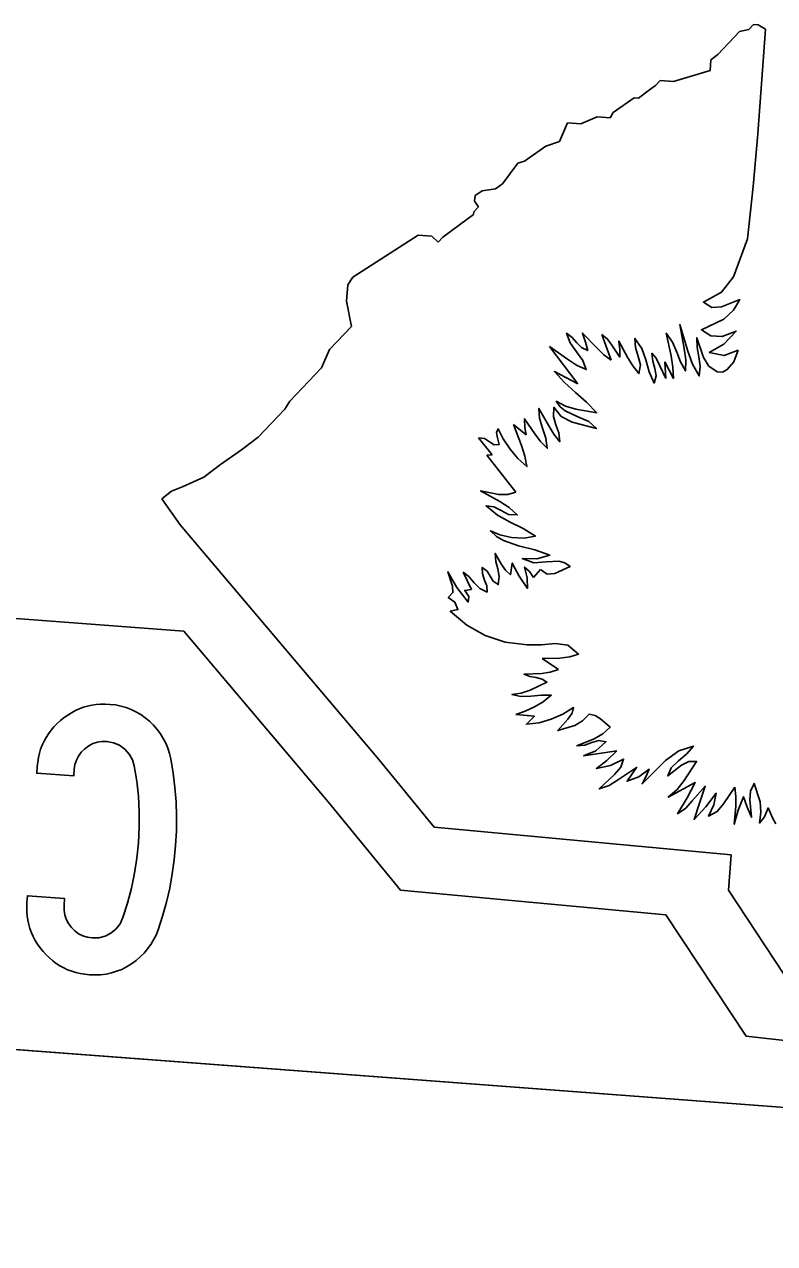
# Model space of a CAD drawing. Extents: x 2001876 to 2025694, y 804561 to 868938.
# Drawn here: x 2022978.83 to 2022992.36, y 808911.24 to 808933.23 of the extents above; entities that cross this region are included whole.
import ezdxf

# ---------------------------------------------------------------- set-up
doc = ezdxf.new("R2010")
doc.units = 0
doc.layers.add('TR SN EXTRUDED PANEL SIGNS - GROUND MOUNTED', color=7, linetype='Continuous')

msp = doc.modelspace()

# ---------------------------------------------------------------- linework, layer by layer
at = {"layer": 'TR SN EXTRUDED PANEL SIGNS - GROUND MOUNTED'}
for p, q in [((2022991.727, 808933.098), (2022991.334, 808932.684)), ((2022991.892, 808933.135), (2022991.727, 808933.098)), ((2022991.98, 808933.226), (2022991.892, 808933.135)), ((2022992.062, 808933.22), (2022991.98, 808933.226)), ((2022992.192, 808933.142), (2022992.062, 808933.22)), ((2022991.334, 808932.684), (2022991.209, 808932.589)), ((2022991.209, 808932.589), (2022991.195, 808932.396)), ((2022990.292, 808932.217), (2022990.209, 808932.126)), ((2022990.533, 808932.199), (2022990.292, 808932.217)), ((2022991.195, 808932.396), (2022990.533, 808932.199)), ((2022990.078, 808932.03), (2022989.904, 808931.895)), ((2022990.209, 808932.126), (2022990.078, 808932.03)), ((2022989.823, 808931.901), (2022989.446, 808931.636)), ((2022989.904, 808931.895), (2022989.823, 808931.901)), ((2022989.156, 808931.562), (2022988.866, 808931.434)), ((2022989.395, 808931.544), (2022989.156, 808931.562)), ((2022989.446, 808931.636), (2022989.395, 808931.544)), ((2022988.624, 808931.452), (2022988.476, 808931.112)), ((2022988.866, 808931.434), (2022988.624, 808931.452)), ((2022988.476, 808931.112), (2022988.23, 808931.032)), ((2022988.23, 808931.032), (2022987.847, 808930.762)), ((2022987.725, 808930.727), (2022987.453, 808930.349)), ((2022987.847, 808930.762), (2022987.725, 808930.727)), ((2022987.081, 808930.228), (2022986.955, 808930.142)), ((2022987.326, 808930.263), (2022987.081, 808930.228)), ((2022987.453, 808930.349), (2022987.326, 808930.263)), ((2022986.955, 808930.142), (2022986.947, 808930.04)), ((2022986.947, 808930.04), (2022987.02, 808929.936)), ((2022986.929, 808929.796), (2022986.676, 808929.615)), ((2022986.933, 808929.845), (2022986.929, 808929.796)), ((2022987.02, 808929.936), (2022986.933, 808929.845)), ((2022986.676, 808929.615), (2022986.374, 808929.392)), ((2022985.932, 808929.425), (2022984.751, 808928.67)), ((2022986.176, 808929.407), (2022985.932, 808929.425)), ((2022986.291, 808929.3), (2022986.176, 808929.407)), ((2022986.374, 808929.392), (2022986.291, 808929.3)), ((2022984.751, 808928.67), (2022984.661, 808928.53)), ((2022984.661, 808928.53), (2022984.639, 808928.237)), ((2022984.639, 808928.237), (2022984.726, 808927.782)), ((2022984.726, 808927.782), (2022984.331, 808927.366)), ((2022989.413, 808927.175), (2022989.241, 808927.634)), ((2022984.331, 808927.366), (2022984.186, 808927.032)), ((2022988.807, 808926.744), (2022988.301, 808927.419)), ((2022991.623, 808927.145), (2022991.702, 808927.353)), ((2022990.398, 808926.839), (2022990.381, 808927.142)), ((2022984.186, 808927.032), (2022983.617, 808926.432)), ((2022983.524, 808926.287), (2022983.041, 808925.782)), ((2022983.617, 808926.432), (2022983.524, 808926.287)), ((2022987.647, 808926.012), (2022987.879, 808925.827)), ((2022983.041, 808925.782), (2022982.743, 808925.555)), ((2022987.263, 808925.468), (2022987.016, 808925.773)), ((2022982.743, 808925.555), (2022982.361, 808925.289)), ((2022987.167, 808925.46), (2022987.263, 808925.468)), ((2022987.69, 808924.791), (2022987.167, 808925.46)), ((2022982.361, 808925.289), (2022982.063, 808925.063)), ((2022982.063, 808925.063), (2022981.688, 808924.895)), ((2022981.478, 808924.81), (2022981.308, 808924.674)), ((2022981.688, 808924.895), (2022981.478, 808924.81)), ((2022981.308, 808924.674), (2022981.636, 808924.202)), ((2022981.636, 808924.202), (2022985.219, 808919.97)), ((2022988.011, 808923.256), (2022988.134, 808923.397)), ((2022986.889, 808923.037), (2022986.738, 808923.352)), ((2022988.459, 808921.597), (2022988.164, 808921.796)), ((2022988.03, 808920.755), (2022987.689, 808920.781)), ((2022989.51, 808920.126), (2022988.914, 808920.036)), ((2022985.219, 808919.97), (2022986.215, 808918.754)), ((2022986.215, 808918.754), (2022991.576, 808918.253)), ((2022991.576, 808918.253), (2022991.528, 808917.614)), ((2022991.528, 808917.614), (2022992.526, 808916.103)), ((2022956.362, 808916.426), (2023025.042, 808911.247))]:
    msp.add_line(p, q, dxfattribs=at)
for points in [[(2022991.702, 808927.353), (2022991.449, 808927.258), (2022991.181, 808927.313), (2022991.443, 808927.462), (2022991.664, 808927.697), (2022991.411, 808927.598), (2022991.208, 808927.61), (2022991.037, 808927.721), (2022991.441, 808927.914), (2022991.616, 808928.073), (2022991.731, 808928.266), (2022991.403, 808928.133), (2022991.229, 808928.121), (2022991.075, 808928.22), (2022991.403, 808928.397), (2022991.619, 808928.677), (2022991.869, 808929.362), (2022991.974, 808930.305), (2022992.059, 808931.25), (2022992.192, 808933.142)], [(2022990.381, 808927.142), (2022990.535, 808926.844), (2022990.524, 808927.047), (2022990.49, 808927.249), (2022990.404, 808927.658), (2022990.515, 808927.494), (2022990.593, 808927.318), (2022990.662, 808927.141), (2022990.751, 808926.979), (2022990.758, 808927.177), (2022990.728, 808927.385), (2022990.647, 808927.814), (2022990.792, 808927.333), (2022990.88, 808927.102), (2022990.998, 808926.889), (2022991.016, 808927.062), (2022990.994, 808927.232), (2022990.964, 808927.401), (2022990.955, 808927.576), (2022991.076, 808927.223), (2022991.172, 808927.066), (2022991.323, 808926.959), (2022991.421, 808926.958), (2022991.504, 808927.001), (2022991.623, 808927.145)], [(2022988.301, 808927.419), (2022988.622, 808927.19), (2022988.785, 808927.083), (2022988.962, 808927.003), (2022988.898, 808927.165), (2022988.784, 808927.321), (2022988.669, 808927.482), (2022988.606, 808927.658), (2022988.705, 808927.581), (2022988.79, 808927.486), (2022988.877, 808927.4), (2022988.988, 808927.344), (2022988.948, 808927.497), (2022988.892, 808927.66), (2022989.152, 808927.392), (2022989.279, 808927.268), (2022989.413, 808927.175)], [(2022989.241, 808927.634), (2022989.346, 808927.552), (2022989.424, 808927.441), (2022989.568, 808927.227), (2022989.567, 808927.365), (2022989.55, 808927.516), (2022989.71, 808927.213), (2022989.802, 808927.069), (2022989.912, 808926.931), (2022989.938, 808927.086), (2022989.899, 808927.24), (2022989.849, 808927.399), (2022989.839, 808927.565), (2022989.962, 808927.381), (2022990.034, 808927.176), (2022990.096, 808926.963), (2022990.185, 808926.759), (2022990.22, 808926.887), (2022990.198, 808927.019), (2022990.161, 808927.155), (2022990.146, 808927.296), (2022990.22, 808927.206), (2022990.28, 808927.084), (2022990.398, 808926.839)], [(2022987.879, 808925.827), (2022987.856, 808925.957), (2022987.845, 808926.117), (2022988.036, 808925.842), (2022988.135, 808925.704), (2022988.258, 808925.584), (2022988.235, 808925.765), (2022988.174, 808925.947), (2022988.118, 808926.128), (2022988.106, 808926.303), (2022988.284, 808925.991), (2022988.377, 808925.84), (2022988.483, 808925.702), (2022988.464, 808925.86), (2022988.412, 808926.007), (2022988.369, 808926.158), (2022988.379, 808926.322), (2022988.511, 808926.157), (2022988.705, 808926.057), (2022989.145, 808925.939), (2022989.005, 808926.064), (2022988.796, 808926.154), (2022988.58, 808926.258), (2022988.489, 808926.333), (2022988.419, 808926.431), (2022988.585, 808926.342), (2022988.773, 808926.286), (2022989.151, 808926.225), (2022988.967, 808926.415), (2022988.766, 808926.59), (2022988.566, 808926.767), (2022988.386, 808926.967), (2022988.807, 808926.744)], [(2022987.016, 808925.773), (2022987.124, 808925.757), (2022987.215, 808925.699), (2022987.3, 808925.646), (2022987.388, 808925.649), (2022987.356, 808925.795), (2022987.342, 808925.866), (2022987.37, 808925.937), (2022987.465, 808925.751), (2022987.587, 808925.569), (2022987.729, 808925.4), (2022987.892, 808925.254), (2022987.856, 808925.441), (2022987.793, 808925.631), (2022987.647, 808926.012)], [(2022988.134, 808923.397), (2022988.256, 808923.312), (2022988.397, 808923.326), (2022988.67, 808923.452), (2022988.572, 808923.52), (2022988.466, 808923.547), (2022988.243, 808923.537), (2022988.016, 808923.519), (2022987.806, 808923.596), (2022988.068, 808923.593), (2022988.304, 808923.654), (2022988.031, 808923.751), (2022987.742, 808923.822), (2022987.469, 808923.919), (2022987.344, 808923.993), (2022987.231, 808924.094), (2022987.403, 808924.021), (2022987.614, 808923.975), (2022987.837, 808923.964), (2022988.043, 808924.001), (2022987.823, 808924.135), (2022987.59, 808924.249), (2022987.363, 808924.376), (2022987.154, 808924.544), (2022987.292, 808924.529), (2022987.425, 808924.459), (2022987.561, 808924.391), (2022987.715, 808924.383), (2022987.568, 808924.516), (2022987.401, 808924.623), (2022987.055, 808924.815), (2022987.384, 808924.749), (2022987.546, 808924.753), (2022987.69, 808924.791)], [(2023025.673, 808918.988), (2023025.673, 808918.988), (2023002.741, 808920.701), (2023002.788, 808920.472), (2023003.867, 808920.137), (2023004.091, 808919.531), (2023004.55, 808919.304), (2023005.084, 808918.784), (2023005.285, 808917.467), (2023003.304, 808915.371), (2023000.048, 808914.474), (2022999.695, 808914.103), (2022991.843, 808914.985), (2022990.397, 808917.17), (2022985.612, 808917.617), (2022984.306, 808919.21), (2022981.701, 808922.288), (2022956.992, 808924.151)], [(2022986.738, 808923.352), (2022986.845, 808923.269), (2022986.938, 808923.159), (2022987.041, 808923.054), (2022987.172, 808922.992), (2022987.166, 808923.102), (2022987.126, 808923.208), (2022987.088, 808923.319), (2022987.086, 808923.436), (2022987.171, 808923.366), (2022987.226, 808923.277), (2022987.283, 808923.188), (2022987.374, 808923.127), (2022987.39, 808923.271), (2022987.365, 808923.407), (2022987.331, 808923.545), (2022987.319, 808923.689), (2022987.433, 808923.488), (2022987.502, 808923.388), (2022987.594, 808923.303), (2022987.625, 808923.515), (2022987.751, 808923.28), (2022987.9, 808923.056), (2022987.896, 808923.245), (2022987.85, 808923.442), (2022987.935, 808923.36), (2022988.011, 808923.256)], [(2022988.164, 808921.796), (2022988.487, 808921.802), (2022988.663, 808921.822), (2022988.823, 808921.873), (2022988.628, 808922.031), (2022988.4, 808922.061), (2022988.151, 808922.038), (2022987.895, 808922.038), (2022987.497, 808922.088), (2022987.136, 808922.207), (2022986.807, 808922.392), (2022986.509, 808922.645), (2022986.647, 808922.674), (2022986.588, 808922.806), (2022986.472, 808922.894), (2022986.555, 808922.981), (2022986.546, 808923.098), (2022986.467, 808923.356), (2022986.629, 808923.076), (2022986.832, 808922.811), (2022986.842, 808922.913), (2022986.769, 808923.022), (2022986.889, 808923.037)], [(2022987.689, 808920.781), (2022987.86, 808920.841), (2022988.027, 808920.919), (2022988.185, 808921.015), (2022988.329, 808921.131), (2022988.151, 808921.135), (2022987.962, 808921.117), (2022987.779, 808921.11), (2022987.621, 808921.145), (2022987.79, 808921.17), (2022987.948, 808921.222), (2022988.251, 808921.367), (2022988.163, 808921.423), (2022988.056, 808921.45), (2022987.941, 808921.471), (2022987.839, 808921.509), (2022988.159, 808921.52), (2022988.312, 808921.547), (2022988.459, 808921.597)], [(2022979.048, 808919.725), (2022979.057, 808919.844), (2022979.066, 808919.926), (2022979.079, 808920.006), (2022979.097, 808920.084), (2022979.12, 808920.158), (2022979.148, 808920.232), (2022979.181, 808920.303), (2022979.219, 808920.37), (2022979.26, 808920.436), (2022979.308, 808920.5), (2022979.359, 808920.559), (2022979.416, 808920.619), (2022979.477, 808920.674), (2022979.541, 808920.727), (2022979.608, 808920.774), (2022979.677, 808920.816), (2022979.746, 808920.854), (2022979.817, 808920.885), (2022979.89, 808920.913), (2022979.965, 808920.934), (2022980.042, 808920.951), (2022980.119, 808920.962), (2022980.199, 808920.969), (2022980.282, 808920.971), (2022980.366, 808920.966), (2022980.467, 808920.955), (2022980.565, 808920.935), (2022980.66, 808920.909), (2022980.751, 808920.875), (2022980.838, 808920.832), (2022980.924, 808920.783), (2022981.005, 808920.726), (2022981.083, 808920.661), (2022981.155, 808920.589), (2022981.221, 808920.516), (2022981.28, 808920.437), (2022981.331, 808920.353), (2022981.375, 808920.267), (2022981.413, 808920.177), (2022981.444, 808920.083), (2022981.467, 808919.984), (2022981.511, 808919.728), (2022981.542, 808919.47), (2022981.562, 808919.21), (2022981.571, 808918.949), (2022981.569, 808918.687), (2022981.554, 808918.423), (2022981.53, 808918.165), (2022981.493, 808917.909), (2022981.447, 808917.655), (2022981.388, 808917.402), (2022981.32, 808917.15), (2022981.239, 808916.9), (2022981.202, 808916.808), (2022981.157, 808916.719), (2022981.106, 808916.634), (2022981.049, 808916.556), (2022980.987, 808916.481), (2022980.916, 808916.412), (2022980.84, 808916.348), (2022980.758, 808916.289), (2022980.671, 808916.235), (2022980.582, 808916.189), (2022980.49, 808916.153), (2022980.396, 808916.124), (2022980.299, 808916.104), (2022980.201, 808916.091), (2022980.101, 808916.088), (2022979.998, 808916.091), (2022979.915, 808916.1), (2022979.833, 808916.114), (2022979.755, 808916.131), (2022979.681, 808916.154), (2022979.607, 808916.182), (2022979.536, 808916.216), (2022979.467, 808916.253), (2022979.402, 808916.294), (2022979.339, 808916.342), (2022979.278, 808916.394), (2022979.219, 808916.451), (2022979.163, 808916.512), (2022979.111, 808916.577), (2022979.063, 808916.642), (2022979.022, 808916.71), (2022978.985, 808916.78), (2022978.954, 808916.85), (2022978.926, 808916.924), (2022978.904, 808916.999), (2022978.888, 808917.075), (2022978.876, 808917.153), (2022978.87, 808917.233), (2022978.869, 808917.314), (2022978.872, 808917.396), (2022978.881, 808917.515), (2022979.551, 808917.464), (2022979.542, 808917.346), (2022979.542, 808917.257), (2022979.554, 808917.172), (2022979.581, 808917.092), (2022979.62, 808917.016)], [(2022988.914, 808920.036), (2022989.131, 808920.13), (2022989.316, 808920.293), (2022989.191, 808920.315), (2022989.064, 808920.277), (2022988.934, 808920.228), (2022988.793, 808920.221), (2022989.106, 808920.345), (2022989.259, 808920.434), (2022989.392, 808920.557), (2022989.216, 808920.704), (2022989.123, 808920.765), (2022989.011, 808920.792), (2022988.892, 808920.669), (2022988.754, 808920.584), (2022988.447, 808920.493), (2022988.63, 808920.702), (2022988.706, 808920.806), (2022988.734, 808920.908), (2022988.538, 808920.788), (2022988.331, 808920.697), (2022988.112, 808920.636), (2022987.883, 808920.607), (2022988.03, 808920.755)], [(2022979.62, 808917.016), (2022979.674, 808916.945), (2022979.736, 808916.882), (2022979.805, 808916.831), (2022979.88, 808916.793), (2022979.96, 808916.767), (2022980.048, 808916.754), (2022980.168, 808916.757), (2022980.281, 808916.787), (2022980.387, 808916.842), (2022980.48, 808916.92), (2022980.552, 808917.011), (2022980.603, 808917.121), (2022980.688, 808917.383), (2022980.757, 808917.65), (2022980.814, 808917.92), (2022980.857, 808918.195), (2022980.884, 808918.472), (2022980.899, 808918.754), (2022980.898, 808919.032), (2022980.882, 808919.309), (2022980.854, 808919.583), (2022980.809, 808919.856), (2022980.775, 808919.968), (2022980.717, 808920.069), (2022980.637, 808920.16), (2022980.54, 808920.229), (2022980.433, 808920.275), (2022980.315, 808920.297), (2022980.226, 808920.297), (2022980.143, 808920.284), (2022980.063, 808920.258), (2022979.987, 808920.218), (2022979.917, 808920.166), (2022979.853, 808920.104), (2022979.803, 808920.035), (2022979.764, 808919.96), (2022979.739, 808919.88), (2022979.726, 808919.793), (2022979.717, 808919.675), (2022979.048, 808919.725), (2022979.048, 808919.725)], [(2022991.641, 808919.473), (2022991.436, 808919.174), (2022991.324, 808919.033), (2022991.164, 808918.951), (2022991.261, 808919.152), (2022991.306, 808919.363), (2022991.118, 808919.12), (2022990.905, 808918.891), (2022991.006, 808919.184), (2022991.109, 808919.489), (2022990.87, 808919.228), (2022990.757, 808919.092), (2022990.609, 808918.993), (2022990.782, 808919.28), (2022990.924, 808919.559), (2022990.441, 808919.292), (2022990.6, 808919.431), (2022990.728, 808919.592), (2022990.952, 808919.937), (2022990.809, 808919.937), (2022990.679, 808919.868), (2022990.431, 808919.675), (2022990.491, 808919.821), (2022990.624, 808919.949), (2022990.775, 808920.075), (2022990.894, 808920.213), (2022990.63, 808920.127), (2022990.391, 808919.954), (2022989.968, 808919.535), (2022990.044, 808919.671), (2022990.098, 808919.795), (2022989.908, 808919.657), (2022989.699, 808919.579), (2022989.869, 808919.829), (2022989.54, 808919.611), (2022989.375, 808919.505), (2022989.195, 808919.441), (2022989.469, 808919.702), (2022989.584, 808919.836), (2022989.634, 808919.981), (2022989.399, 808919.866), (2022989.144, 808919.812), (2022989.335, 808919.953), (2022989.51, 808920.126)], [(2022992.378, 808918.815), (2022992.329, 808918.91), (2022992.242, 808919.1), (2022992.179, 808918.941), (2022992.086, 808918.826), (2022992.109, 808919.021), (2022992.096, 808919.207), (2022991.988, 808919.542), (2022991.926, 808919.4), (2022991.913, 808919.244), (2022991.942, 808918.932), (2022991.862, 808919.115), (2022991.795, 808919.302), (2022991.703, 808919.057), (2022991.63, 808918.805), (2022991.657, 808919.133), (2022991.662, 808919.308), (2022991.641, 808919.473)], [(2022956.409, 808916.423), (2022956.409, 808916.423), (2023025.089, 808911.244)]]:
    msp.add_lwpolyline(points, dxfattribs=at)

doc.saveas('drawing.dxf')
